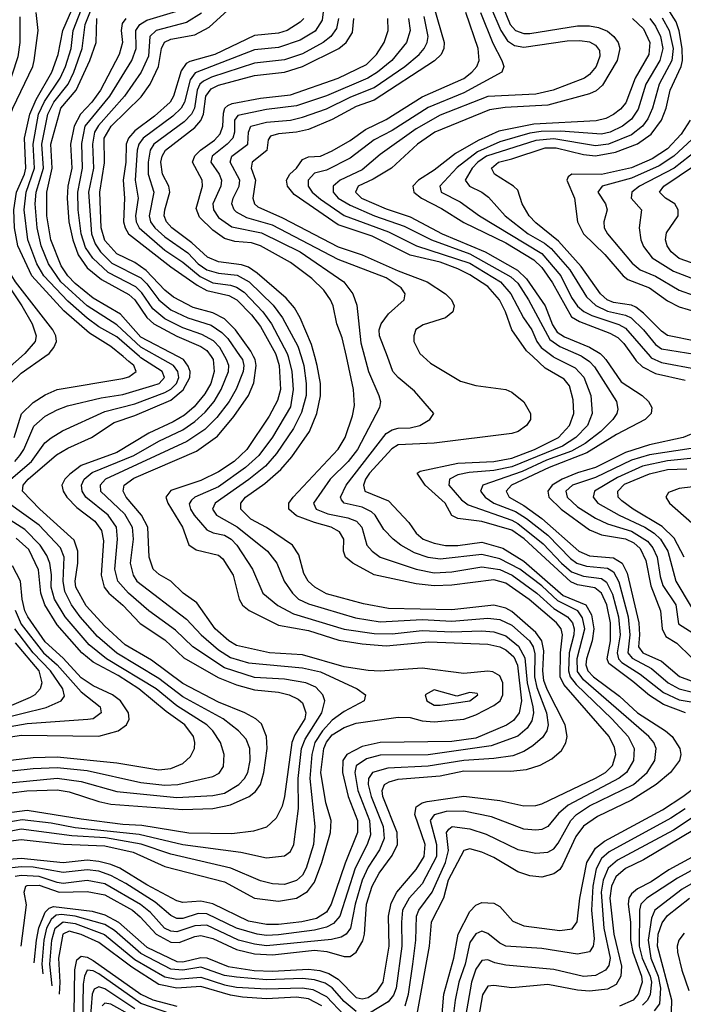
# Model space of a CAD drawing. Header units: inches. Extents: x 884549 to 1028252, y 526810 to 653624.
# Tile 311 of 656: x 886005 to 888223, y 627836 to 631126. Entities that reach past the tile are written whole.
import ezdxf

# ---------------------------------------------------------------- set-up
doc = ezdxf.new("R2010")
doc.units = ezdxf.units.IN
doc.header["$MEASUREMENT"] = 0
doc.layers.add('A8682', color=7, linetype='Continuous')
doc.layers.add('A8683', color=7, linetype='Continuous')

msp = doc.modelspace()

# ---------------------------------------------------------------- linework, layer by layer
at = {"layer": 'A8682', "color": 5}
for points, elevation in [([(885830, 628362.9), (886010, 628386.2), (886150.9, 628370.9), (886290, 628365.5), (886383.9, 628343.9), (886490, 628296.6), (886690, 628244.9), (886790, 628189.8), (886870, 628180.5), (886930, 628190.1), (886967.2, 628212.8), (886990, 628244), (887015, 628310), (887044.1, 628410), (887046.2, 628450), (887028.7, 628508.7), (887012, 628610), (887021.2, 628690), (887030, 628711.4), (887050, 628736.6), (887090, 628760.5), (887130, 628774.6), (887270, 628794.7), (887310, 628794.2), (887350, 628782.9), (887390, 628779.1), (887490, 628788.3), (887530, 628802.7), (887590, 628833.6), (887611.1, 628850), (887619.8, 628870), (887620.3, 628910), (887610, 628933.5), (887586.6, 628946.6), (887570, 628949.2), (887490, 628940.6), (887350, 628958.6), (887210, 628948.6), (887170, 628950.9), (887090, 628963.8), (886950, 629004), (886840.5, 629010), (886730, 629034.9), (886703.5, 629050), (886658.1, 629090), (886597, 629177), (886551.1, 629210), (886509.7, 629249.7), (886471.6, 629271.6), (886451.3, 629290), (886438, 629330), (886433.8, 629430), (886412.4, 629470), (886361.2, 629530), (886350.9, 629550), (886354.6, 629570), (886386.6, 629593.4), (886596.2, 629683.8), (886665.8, 629734.2), (886720.5, 629799.5), (886770.2, 629870), (886788, 629912), (886795.9, 629970), (886792.2, 629990), (886787, 630000)], 4420), ([(885870, 628528.5), (886028.5, 628548.5), (886130, 628551.9), (886170, 628545.9), (886270, 628513.2), (886310, 628504.8), (886550, 628487), (886650, 628489.4), (886710, 628502.5), (886772.1, 628530), (886793.6, 628546.4), (886810, 628570.1), (886821.3, 628610), (886832.4, 628690), (886829.9, 628730), (886812.8, 628772.8), (886794.3, 628790), (886757.9, 628810), (886670, 628845.6), (886550, 628907.2), (886445.2, 628985.2), (886357.3, 629037.3), (886290, 629099.6), (886227.5, 629167.5), (886193.1, 629230), (886190.8, 629250), (886198.9, 629310), (886199.2, 629350), (886186.5, 629386.5), (886072.5, 629490), (886014.2, 629550), (886016.2, 629570), (886032.9, 629590), (886128, 629672), (886165.6, 629694.4), (886245.3, 629730), (886320.5, 629779.5), (886390, 629802.8), (886510, 629854.5), (886551.1, 629888.9), (886573.4, 629930), (886574.3, 629950), (886568.6, 629968.6), (886552.4, 629990), (886533.4, 630000)], 4520), ([(886644.5, 630000), (886651.4, 629990), (886655.5, 629950), (886643.8, 629910), (886624.1, 629875.9), (886588.1, 629831.9), (886555.7, 629804.3), (886518.2, 629781.8), (886436.2, 629743.8), (886330, 629679.8), (886210, 629635.8), (886172.4, 629607.6), (886155.5, 629590), (886146.3, 629570), (886149.9, 629550), (886162.5, 629530), (886196.2, 629496.2), (886256.4, 629450), (886278.4, 629418.4), (886284.6, 629384.6), (886277.6, 629270), (886287.1, 629230), (886302.4, 629210), (886350, 629169), (886408, 629108), (886490, 629053.7), (886553.5, 628993.5), (886668.1, 628928.1), (886730, 628903.2), (886790, 628887), (886870, 628878.5), (886906.2, 628870), (886935.7, 628855.7), (886950, 628842.6), (886961.8, 628810), (886957.9, 628790), (886924.2, 628735.8), (886914.1, 628710), (886890.4, 628529.6), (886882.5, 628497.5), (886862.6, 628457.4), (886830, 628427.5), (886786.1, 628413.9), (886714.4, 628405.6), (886570, 628408), (886413.6, 628433.6), (886350, 628436.7), (886210, 628453.9), (886030, 628483.7), (885910, 628468.1)], 4480), ([(886742.2, 630000), (886749.2, 629990), (886754.4, 629970), (886752.2, 629950), (886728.8, 629891.2), (886705, 629850), (886663.6, 629796.4), (886623.3, 629756.7), (886563.6, 629716.4), (886291.7, 629590), (886274.2, 629570), (886275, 629550), (886354.7, 629474.7), (886380.9, 629430), (886383.8, 629390), (886373.8, 629310), (886383.7, 629270), (886396.1, 629250), (886562.1, 629122.1), (886611.3, 629070), (886670, 629019.8), (886710, 628994.9), (886770, 628976.9), (886950, 628959.8), (887010, 628946.4), (887133.1, 628890), (887160.4, 628870), (887156, 628850), (887090, 628814.2), (887050, 628785), (887016.6, 628750), (886992, 628710), (886981.5, 628670), (886974.3, 628590), (886991.7, 628430), (886986.7, 628370), (886963.1, 628290), (886950, 628267.7), (886930, 628249.4), (886890, 628235.8), (886850, 628237.7), (886810, 628248.3), (886710.3, 628290.3), (886510, 628337.4), (886411.2, 628371.2), (886291.5, 628391.5), (886178.9, 628398.9), (886010, 628421), (885910, 628401.3)], 4440), ([(885910, 628435.5), (886013, 628453), (886110, 628441.7), (886190, 628426.2), (886404.6, 628404.6), (886549.9, 628370.1), (886743.7, 628343.7), (886830, 628325.2), (886890, 628332.2), (886910, 628345.8), (886921.1, 628370), (886936.6, 628490), (886935.8, 628590), (886947.2, 628690), (886958.9, 628721.1), (887015.3, 628810), (887024.4, 628850), (887018.5, 628870), (886995.2, 628895.2), (886961.8, 628910), (886890, 628922.3), (886790, 628927.9), (886690, 628960), (886583.4, 629030), (886525.7, 629085.7), (886436.4, 629150), (886368.7, 629210), (886333, 629250), (886322.9, 629290), (886332.4, 629390), (886328.1, 629430), (886300.6, 629470), (886226.4, 629530), (886213.4, 629550), (886211.6, 629570), (886220.5, 629590), (886247.6, 629612.4), (886386.7, 629670), (886470, 629717.2), (886550, 629755.7), (886590, 629782.8), (886625.4, 629814.6), (886654.6, 629850), (886678.8, 629890), (886703.1, 629950), (886703.5, 629970), (886696.5, 629990), (886690.9, 630000)], 4460), ([(886863, 630000), (886872.6, 629970), (886876.6, 629890), (886867.2, 629852.8), (886838.7, 629801.3), (886764.3, 629690), (886721.5, 629650), (886670, 629614.6), (886610, 629586.3), (886510, 629552.5), (886493.2, 629530), (886500.3, 629510), (886549, 629430), (886570.8, 629370.8), (886594.8, 629354.8), (886670, 629336.4), (886684.5, 629324.5), (886718.7, 629270), (886738.9, 629190), (886749.7, 629169.7), (886771.9, 629151.9), (886870, 629103.1), (886970, 629084.8), (887072.2, 629052.2), (887150, 629039.7), (887230, 629033.7), (887372.7, 629047.3), (887570, 629039.2), (887610, 629030.6), (887630, 629020.7), (887656.5, 628996.5), (887669.4, 628969.4), (887682.5, 628850), (887674.8, 628810), (887655.5, 628784.5), (887632, 628768), (887530, 628725.1), (887450, 628713.4), (887209.7, 628710), (887150, 628697.4), (887098.9, 628670), (887084.9, 628650), (887084.2, 628610), (887103, 628530), (887134.7, 628450), (887134.6, 628410), (887093, 628307), (887046.4, 628170), (887030, 628143.8), (886997.1, 628122.9), (886948.4, 628111.6), (886870, 628102.3), (886830, 628102.6), (886770, 628113.5), (886650, 628171), (886610, 628179.8), (886550, 628176), (886530, 628181.8), (886430, 628234.7), (886339.5, 628290), (886310, 628303), (886270, 628313), (886230, 628317.1), (886150, 628308.9), (886010, 628323), (885930, 628316.6)], 4380), ([(886902, 630000), (886914.7, 629950), (886919.4, 629890), (886910, 629832.5), (886850, 629730.5), (886804.6, 629670), (886760.2, 629630), (886670, 629564.6), (886590.6, 629530), (886579.3, 629520.7), (886571.7, 629508.3), (886575.4, 629490), (886588.7, 629470), (886630, 629420.8), (886651.2, 629411.2), (886690, 629402.8), (886712.3, 629390), (886730.9, 629370), (886783, 629290), (886817.6, 629210), (886868.3, 629168.3), (886920.4, 629140.4), (887090, 629089.5), (887190, 629074.4), (887250, 629073.6), (887350, 629085), (887450, 629080.1), (887550, 629083.9), (887590, 629080.5), (887630, 629067.1), (887672.4, 629032.4), (887693.4, 628993.4), (887701.2, 628910), (887720.7, 628830), (887722.5, 628810), (887717.4, 628782.6), (887701.8, 628758.2), (887670, 628732), (887581.2, 628698.8), (887370, 628669.3), (887210, 628667.7), (887164.3, 628655.7), (887130, 628632), (887125.1, 628610), (887135.6, 628550), (887174, 628450), (887177.5, 628402.5), (887166.9, 628370), (887126.1, 628290), (887074.8, 628130), (887054.4, 628105.6), (887030, 628093.1), (886990, 628082.9), (886870, 628068), (886830, 628066.1), (886799.2, 628070), (886730, 628089.8), (886630, 628138.1), (886601.3, 628138.7), (886550, 628122.9), (886530, 628122.7), (886510, 628132.9), (886457.3, 628177.3), (886359.6, 628239.6), (886310, 628266.6), (886270, 628280.6), (886230, 628285.2), (886150, 628275.6), (886050, 628293.5), (886010, 628294.8), (885951.3, 628288.7)], 4360), ([(886011.1, 630000), (885954.3, 629950)], 4640), ([(885974.5, 629910), (886010, 629945.1), (886088.6, 630000)], 4620), ([(885975.4, 629590), (886044.3, 629650), (886088.5, 629711.5), (886110, 629728.9), (886148.4, 629751.6), (886290, 629817), (886390, 629841.8), (886490, 629880.6), (886510, 629891.3), (886529.5, 629910), (886536.8, 629930), (886534, 629950), (886519.5, 629970), (886465.8, 630000)], 4540), ([(885986.3, 629730), (886010.8, 629809.2), (886050, 629846.9), (886090, 629872.4), (886130, 629890.4), (886350, 629926.4), (886370, 629932.3), (886394.7, 629950), (886386.4, 629970), (886370, 629983.9), (886350.6, 630000)], 4580), ([(885988.1, 629650), (886005.8, 629670), (886018.8, 629690), (886052.6, 629767.4), (886090, 629801.3), (886130, 629822.5), (886165, 629835), (886277.2, 629862.8), (886350, 629873.3), (886450, 629903.1), (886470.7, 629910), (886489.5, 629930), (886481.4, 629950), (886410, 629996.3), (886405.8, 630000)], 4560), ([(886945.4, 630000), (886954.7, 629970), (886963.1, 629910), (886962.3, 629870), (886947.1, 629812.9), (886920.2, 629759.8), (886863.5, 629676.5), (886826.2, 629633.8), (886771, 629589), (886658.3, 629510), (886649.9, 629490), (886662.8, 629470), (886731.6, 629431.6), (886832.8, 629350), (886865, 629310), (886888.5, 629250), (886916.4, 629210), (886936.6, 629190), (886970, 629173.7), (887127.4, 629127.4), (887210, 629114), (887350, 629121.3), (887450, 629116.3), (887570, 629126.1), (887610, 629121.7), (887650, 629102.6), (887709.4, 629050), (887721.4, 629030), (887726.5, 629006.5), (887725.5, 628930), (887734, 628894), (887766.3, 628810), (887771.4, 628770), (887766.9, 628750), (887752.4, 628727.6), (887720.7, 628699.3), (887690, 628679.9), (887653.6, 628666.4), (887590, 628656.5), (887490, 628650.9), (887370, 628631.1), (887235, 628625), (887183.8, 628610), (887170.5, 628590), (887169.8, 628570), (887180.3, 628530), (887219.5, 628430), (887223, 628390), (887208.2, 628351.8), (887170, 628294.2), (887150, 628250), (887126.5, 628170), (887110.5, 628089.5), (887095.9, 628070), (887079.9, 628060.1), (887047.5, 628052.5), (886830, 628031.2), (886790, 628036.1), (886736.8, 628050), (886630, 628099.6), (886590, 628097.9), (886530, 628077.4), (886510, 628079.7), (886489.2, 628090), (886442, 628142), (886409, 628169), (886290, 628237.7), (886230, 628249.8), (886150, 628239.6), (886130, 628242.2), (886070, 628263), (886010, 628266.4), (885990, 628262.7)], 4340), ([(886010, 628029.4), (886027.5, 628167.5), (886019.7, 628210), (886025, 628230), (886030, 628232.6), (886070, 628233.3), (886137.3, 628210), (886230, 628212.8), (886290, 628201), (886381.8, 628150), (886408, 628128), (886461.3, 628070), (886510, 628043.5), (886538.2, 628041.8), (886590, 628062.1), (886610, 628065.2), (886650, 628055.1), (886730, 628018.5), (886790, 628004.2), (886850, 628001), (886990, 628016.1), (887032.1, 628012.1), (887090, 627995.6), (887110, 627995.5), (887130.2, 628009.8), (887152.5, 628047.5), (887158.1, 628070), (887164.4, 628170), (887183.1, 628230), (887206.5, 628273.5), (887250, 628332.7), (887268.2, 628370), (887266.5, 628410), (887219, 628530), (887216.6, 628550), (887224.2, 628570), (887240.5, 628579.5), (887270, 628587.7), (887410, 628599.4), (887490, 628615.9), (887645.8, 628614.2), (887699.5, 628620.5), (887745.1, 628634.9), (887783.9, 628656.1), (887815.8, 628684.2), (887831.1, 628708.9), (887835.4, 628730), (887828.5, 628770), (887768, 628888), (887757.5, 628917.5), (887753.6, 628950), (887757, 629017), (887750.8, 629050), (887730, 629078.2), (887650, 629148.8), (887630, 629159.8), (887590, 629169.5), (887450, 629153.6), (887238, 629158), (887153.7, 629173.7), (887030, 629207.3), (886991, 629230), (886969.5, 629250), (886955.2, 629275.2), (886937.7, 629337.7), (886916.9, 629370), (886830, 629428.7), (886777.1, 629457.1), (886743.8, 629490), (886744.2, 629510), (886759.7, 629530), (886824.5, 629575.5), (886877.6, 629622.4), (886914.7, 629665.3), (886973.9, 629750), (886998.5, 629810), (887010.9, 629869.1), (887010.5, 629910), (886998.9, 629970), (886991.2, 630000)], 4320), ([(886053.2, 627974.7), (886060.7, 628050), (886068.6, 628091.4), (886090, 628143.3), (886102.9, 628157.1), (886118, 628162), (886246.7, 628146.7), (886290, 628134.8), (886335.7, 628110), (886430, 628026.8), (886530, 627978.3), (886550, 627977.1), (886610, 627992.2), (886630, 627990.4), (886702.1, 627962.1), (886788.8, 627948.8), (886850, 627946.2), (886970, 627952.7), (887008.3, 627948.3), (887038.4, 627938.4), (887070, 627919.3), (887130, 627858.7), (887150, 627853.9), (887170, 627858.8), (887200.2, 627879.8), (887219.6, 627910), (887240.3, 628030), (887238, 628130), (887246.7, 628173.3), (887265.8, 628210), (887330, 628286.3), (887356.5, 628330), (887359.9, 628370), (887325.8, 628470), (887330, 628495.4), (887350, 628508.8), (887366.6, 628513.4), (887490, 628531.3), (887610, 628516.4), (887690, 628499.4), (887730, 628499.7), (887750, 628505.3), (887930, 628591.4), (887963.1, 628610), (887986.7, 628633.3), (887997.5, 628670), (887993.4, 628693.4), (887975.7, 628730), (887824.3, 628904.3), (887811.1, 628930), (887812.4, 629010), (887819.7, 629070), (887814.5, 629090), (887799.1, 629110), (887707.9, 629187.9), (887630, 629242.6), (887590, 629254.2), (887450, 629236.2), (887390, 629234), (887330, 629240.4), (887190, 629271.2), (887118.5, 629310), (887094.2, 629330), (887087.3, 629350), (887088.1, 629390), (887074.5, 629414.5), (887046, 629430), (886990, 629445.2), (886930, 629468.3), (886904.8, 629490), (886904.2, 629510), (886919.2, 629530), (887070, 629690.6), (887092.6, 629730), (887117.9, 629802.1), (887123.8, 629836.2), (887120.9, 629890), (887096.9, 630000)], 4280), ([(887157.8, 630000), (887171.3, 629950), (887206, 629870), (887210.5, 629850), (887207.9, 629830), (887134.5, 629690), (887102.7, 629650), (887042.6, 629590), (886987.5, 629510), (886996.1, 629490), (887034.5, 629474.5), (887101.7, 629461.7), (887131.3, 629450), (887148.4, 629430), (887165.4, 629370), (887182.9, 629350), (887210, 629329.9), (887330, 629289.9), (887390, 629277.8), (887450, 629280.7), (887550, 629297.7), (887610, 629288.3), (887651.6, 629270), (887733.2, 629210), (887790, 629158.7), (887836.6, 629130), (887852.8, 629110), (887858.6, 629090), (887857.8, 629070), (887841.5, 629010), (887839.7, 628950), (887845.5, 628930), (887864.8, 628904.8), (887984.4, 628790), (888038.8, 628730), (888058.6, 628690), (888057.2, 628650), (888033, 628610), (888009.2, 628590.8), (887838.4, 628501.6), (887806.4, 628473.6), (887770, 628430.1), (887750, 628420.3), (887730, 628417), (887690, 628421.2), (887582.3, 628462.3), (887490, 628481.5), (887430, 628479.6), (887390, 628468.8), (887377.6, 628450), (887398.1, 628370), (887398.3, 628330), (887350, 628238.7), (887307.3, 628190), (887285, 628150), (887280.7, 628110), (887282.4, 628030), (887263.2, 627890), (887254.1, 627865.9), (887236.3, 627843.7), (887174.3, 627805.7)], 4260), ([(887293.3, 627830), (887304.2, 627870), (887319.2, 627970), (887328.6, 628050), (887331.6, 628130), (887339.6, 628150), (887383.3, 628210), (887428.5, 628310), (887437.9, 628350), (887432, 628410), (887439, 628421), (887450.7, 628429.3), (887510, 628421.9), (887564.3, 628404.3), (887670, 628352.9), (887730, 628341.1), (887770, 628344.1), (887790, 628355.1), (887805.5, 628374.5), (887847.2, 628450), (887866.7, 628470), (887910, 628498.9), (888056.5, 628570), (888102, 628610), (888128.1, 628650), (888132.3, 628690), (888124.6, 628710), (888108.3, 628730), (887890, 628919.9), (887870, 628948.2), (887868.8, 628991.2), (887894, 629090), (887886.8, 629126.8), (887870.7, 629150.7), (887803.7, 629183.7), (887750, 629233.7), (887676.8, 629290), (887610, 629324.5), (887550, 629338.9), (887410, 629323.5), (887370, 629328.9), (887324.4, 629344.4), (887278.5, 629370), (887253.8, 629390), (887222.6, 629422.6), (887193.5, 629470), (887181.2, 629481.2), (887150, 629497.4), (887089.8, 629509.8), (887081.2, 629521.2), (887077.8, 629530), (887095.8, 629570), (887230, 629742.7), (887250, 629755.3), (887270, 629761.3), (887310, 629762.2), (887342, 629770), (887376.4, 629790), (887389.7, 629810), (887325, 629885), (887270, 629929.9), (887252.8, 629950), (887233.9, 630000)], 4240), ([(887354, 630000), (887378.3, 629978.3), (887478.5, 629918.5), (887530, 629903.1), (887629.6, 629890), (887650, 629880.8), (887690, 629848.9), (887712.7, 629810), (887712, 629790), (887699.6, 629770), (887671.2, 629750), (887650, 629743), (887390, 629711), (887270, 629705.6), (887248.5, 629691.5), (887174.2, 629610), (887160.7, 629590), (887154, 629570), (887158.6, 629550), (887237.9, 629517.9), (887305.7, 629445.7), (887330.8, 629410), (887354.1, 629390), (887390, 629376.1), (887428.7, 629368.7), (887470, 629369.2), (887550, 629380.1), (887620.3, 629360.3), (887690, 629316.3), (887822.1, 629202.1), (887896.9, 629170), (887916.8, 629136.8), (887923.8, 629090), (887918.4, 629050), (887899.5, 628990), (887897.4, 628970), (887904.3, 628950), (887922.9, 628930), (888010, 628865.6), (888070.1, 628810.1), (888163.4, 628750), (888186.2, 628730), (888211.6, 628690), (888214.8, 628670), (888210.3, 628650), (888180.1, 628610), (888132.9, 628570), (888050, 628517.7), (887936.7, 628463.3), (887890, 628431.3), (887863.8, 628396.2), (887819.3, 628300.7), (887810, 628286.5), (887790, 628271.3), (887750, 628260.7), (887710, 628265.2), (887670, 628278.5), (887590, 628326.4), (887550, 628344.4), (887510, 628355.6), (887490, 628350.1), (887436.8, 628250), (887422, 628190), (887380.7, 628110), (887373.5, 628030), (887329.8, 627790.2)], 4220), ([(888230.7, 628809.3), (888157.6, 628837.6), (888110, 628867.1), (888054.8, 628914.8), (887974.5, 628974.5), (887968.3, 628990), (887980.3, 629050), (887979.7, 629110), (887967.4, 629170), (887949.7, 629210), (887927, 629227), (887870, 629237.3), (887847.6, 629247.6), (887690.8, 629390.8), (887650, 629419.8), (887550, 629449.3), (887470, 629458.9), (887450, 629469.6), (887427.4, 629510), (887359.9, 629570), (887334.1, 629610), (887343.1, 629616.9), (887470, 629643.9), (887590, 629649.9), (887650, 629661.2), (887726.3, 629690), (887806.2, 629730), (887842.5, 629770), (887857.4, 629810), (887855.6, 629855.6), (887842.4, 629902.4), (887825, 629925), (887761.9, 629961.9), (887720, 630000)], 4180), ([(887788.3, 630000), (887790, 629998.7), (887862.2, 629962.2), (887891.2, 629931.2), (887914.6, 629870), (887919.1, 629810), (887902.8, 629770), (887864.2, 629730), (887819.1, 629700.9), (887650, 629632), (887590, 629618.9), (887507.2, 629612.8), (887470, 629604.8), (887442, 629590), (887439.5, 629570), (887481.3, 629521.3), (887504.4, 629504.4), (887650, 629453.2), (887670, 629442.4), (887754.8, 629374.8), (887815.9, 629310), (887850, 629281.3), (887890, 629266.1), (887950, 629258.7), (887966.8, 629246.8), (887986.3, 629206.3), (888007.2, 629130), (888012.4, 629070), (888002.4, 629010), (888007, 628990), (888018.1, 628978.1), (888079.1, 628939.1), (888157.1, 628877.1), (888210, 628852.7), (888390, 628822.9)], 4160), ([(887885.5, 630000), (887910, 629983.8), (887926.1, 629966.1), (887999.9, 629850), (888004.4, 629824.4), (888001.5, 629810), (887987.7, 629790), (887947.1, 629750), (887895.7, 629710), (887850, 629684.4), (887765.7, 629654.3), (887684.2, 629615.8), (887552.8, 629570), (887545.6, 629550), (887561.4, 629530), (887590.4, 629510), (887661.9, 629481.9), (887698.6, 629458.6), (887770, 629403), (887845.7, 629325.7), (887867.8, 629310), (887899.8, 629299.8), (887970, 629293.6), (887990, 629281), (888007.9, 629247.9), (888038.6, 629130), (888044.8, 629070), (888037.8, 629010), (888052.8, 628992.8), (888117.5, 628957.5), (888173.2, 628910), (888210, 628889.4), (888250, 628880.3)], 4140), ([(887955.3, 630000), (887964.8, 629990), (888015.7, 629915.7), (888085.4, 629870), (888107.1, 629850), (888118.2, 629830), (888116, 629810), (888095.5, 629790), (887999.8, 629740.2), (887901.2, 629678.8), (887775.2, 629630), (887648.8, 629570), (887630.7, 629550), (887641.1, 629530), (887690, 629502.6), (887750, 629459.1), (887874.4, 629350), (887910, 629333.9), (887990, 629327.9), (888019.3, 629310), (888035.8, 629275.8), (888074.4, 629110), (888077.3, 629070), (888073, 629030), (888088, 629010), (888150, 628982), (888210.5, 628930.5), (888250, 628916.2)], 4120), ([(888055.7, 630000), (888065.8, 629985.8), (888086.4, 629966.4), (888130, 629943.9), (888230, 629921.6)], 4080), ([(888112.6, 630000), (888116, 629996), (888150, 629980.7), (888270, 629957.7)], 4060), ([(888270.5, 629749.5), (888222.9, 629730), (888110, 629705.1), (888030, 629679.1), (887930, 629630), (887870, 629612), (887817.9, 629590), (887785.1, 629570), (887770.2, 629550), (887774.2, 629530), (887814.7, 629490), (887910, 629420.8), (887950, 629404.2), (888030.6, 629390.6), (888057.5, 629377.5), (888078.6, 629358.6), (888098.5, 629318.5), (888114.2, 629234.2), (888147.2, 629150), (888152.4, 629090), (888164.5, 629064.5), (888202, 629042), (888250, 628995.5)], 4080), ([(888250, 629693.5), (888110, 629671.3), (888050, 629653.7), (887930, 629595.5), (887852.7, 629570), (887830.3, 629550), (887835.1, 629530), (887870, 629498.5), (887930, 629459.9), (887970, 629441.2), (888050, 629416.9), (888103.4, 629383.4), (888121.2, 629361.2), (888135.4, 629330), (888145.4, 629265.4), (888154.9, 629234.9), (888197.8, 629170), (888207, 629107), (888255.9, 629075.9)], 4060), ([(888270, 629662.1), (888170, 629651.9), (888086.6, 629633.4), (888003.6, 629596.4), (887926.9, 629550), (887921.6, 629530), (887938, 629510), (888008.9, 629470), (888094.5, 629430), (888125.9, 629410), (888147.2, 629390), (888171.8, 629350), (888198.5, 629250), (888250, 629164.3)], 4040), ([(888226.7, 629330), (888192.9, 629392.9), (888152.1, 629432.1), (888055.4, 629490), (888018.2, 629518.2), (888005.9, 629530), (888004, 629550), (888026.5, 629573.5), (888110, 629607.9), (888170, 629623.1), (888234.6, 629625.4)], 4020), ([(888310, 629571.8), (888210, 629559.2), (888173.9, 629546.1), (888165.4, 629530), (888176.8, 629510), (888279.7, 629419.7)], 3980), ([(885773.9, 628593.9), (886050, 628623.4), (886130, 628627.4), (886230, 628617), (886410, 628576.3), (886490, 628567.7), (886533.7, 628570), (886650, 628596.4), (886672.2, 628607.8), (886686.6, 628630), (886688.8, 628670), (886675.9, 628710), (886650.3, 628750), (886630.3, 628770), (886530, 628832.6), (886461.6, 628890), (886295.5, 628990), (886237.4, 629037.4), (886157.3, 629130), (886121.3, 629190), (886109.6, 629229.6), (886110.8, 629270.8), (886105.8, 629310), (886095.6, 629335.6), (886073.3, 629370), (886022.2, 629422.2), (885890, 629506.1)], 4560), ([(885890, 628568.4), (886130, 628591.3), (886210, 628580.3), (886330, 628546.2), (886530, 628527.1), (886650, 628533.3), (886690, 628541.2), (886737.6, 628570), (886756.8, 628590), (886767.1, 628610), (886775.2, 628650), (886774.7, 628690), (886761.5, 628721.5), (886736.7, 628750), (886685.5, 628790), (886550, 628863.4), (886470, 628924.8), (886330, 629009.1), (886265.2, 629065.2), (886207.4, 629130), (886178.3, 629170), (886155.3, 629215.3), (886150.4, 629250), (886153.5, 629330), (886141.3, 629361.3), (886070, 629437.2), (885967.3, 629510)], 4540), ([(885870, 628639.2), (886050, 628660.5), (886130, 628662.9), (886330, 628642.1), (886470, 628619.7), (886510, 628623.4), (886550, 628640.1), (886576.4, 628663.6), (886588.8, 628690), (886590.8, 628710), (886586.1, 628730), (886556.9, 628770), (886494.4, 628814.4), (886403.4, 628890), (886334.4, 628934.4), (886250, 628978.9), (886212.6, 629010), (886130, 629104.1), (886088.7, 629170), (886075.5, 629210), (886067.3, 629287.3), (886034.9, 629354.9), (885993.5, 629393.5)], 4580), ([(885870, 628712.5), (886010, 628735.3), (886270, 628732.1), (886334.2, 628750), (886361.4, 628770), (886371.3, 628788.7), (886368.4, 628810), (886342.4, 628850), (886315.4, 628870), (886250, 628900.1), (886210, 628926.3), (886150, 628992.2), (886090, 629046.6), (886031.7, 629130), (886022.4, 629150), (886013.1, 629190), (886007.1, 629250), (885981.3, 629301.3)], 4620), ([(885990, 629152.3), (886010, 629106.4), (886084.7, 629010), (886130.2, 628970), (886210, 628879.5), (886273.8, 628830), (886277.2, 628810), (886250, 628790.1), (886233.1, 628786.9), (886030, 628773.3), (885890, 628748.8)], 4640), ([(885930, 628786.8), (886093, 628827), (886143.9, 628850), (886154.9, 628865.1), (886149.6, 628890), (886107.9, 628950), (886050.3, 629010), (885988.1, 629090)], 4660), ([(885990, 629044), (886068.4, 628950), (886078.4, 628910), (886073.1, 628890), (886055.8, 628870), (886039.5, 628860.5), (885969.4, 628830.6)], 4680), ([(887416.6, 627790), (887422.4, 627870), (887456.2, 627990), (887470.5, 628070), (887510, 628146.1), (887530, 628167.2), (887550, 628175.7), (887590, 628173.4), (887610, 628162.9), (887653.5, 628113.5), (887690, 628097.3), (887810, 628081.8), (887851.8, 628088.2), (887868.9, 628111.1), (887877.5, 628190), (887901.3, 628310), (887930, 628357.6), (887959.6, 628380.4), (888154.2, 628485.8), (888221.6, 628530), (888271.7, 628568.3)], 4180), ([(888230, 628488.9), (888182.1, 628457.9), (887975.4, 628344.6), (887950, 628322.5), (887931.5, 628288.5), (887920.4, 628230), (887916.5, 628150), (887925.5, 628054.5), (887922.1, 628030), (887909.4, 628010.6), (887870, 628003), (887750, 628022.2), (887630, 628029.4), (887610, 628040.1), (887570, 628072.6), (887550, 628079.9), (887530, 628070.6), (887510, 628041.9), (887494.3, 627970), (887473.3, 627910), (887460.7, 627850), (887448.9, 627751.1)], 4160), ([(888250, 628456.9), (888190, 628418), (888002.9, 628317.1), (887972.3, 628290), (887955.5, 628250), (887948.9, 628210), (887958, 628090), (887978.6, 627990), (887974.2, 627965.8), (887963.1, 627950), (887930, 627931.8), (887890, 627928.5), (887790, 627952.2), (887630, 627966.6), (887593.8, 627973.8), (887570, 627984), (887550, 627982.1), (887530, 627953.4), (887515, 627910), (887487.2, 627750)], 4140), ([(888260.7, 628419.3), (888090, 628318), (888030, 628289.6), (887998.2, 628261.8), (887982.9, 628230), (887977.5, 628190), (887990.8, 628070), (888016.5, 627963.5), (888014.6, 627930), (887998.3, 627901.7), (887970, 627886.6), (887910, 627879.5), (887870, 627882.9), (887770, 627902.1), (887650, 627890.8), (887590, 627898.7), (887570, 627895.9), (887552.5, 627867.5), (887538.1, 627790)], 4120), ([(888291.8, 628348.2), (888174.9, 628285.1), (888115.3, 628244.7), (888070, 628221.6), (888050, 628205), (888041.6, 628190), (888038.5, 628170), (888046.9, 628110), (888047.1, 628050), (888054.4, 628010), (888083.6, 627930), (888085.8, 627910), (888072.8, 627870), (888055.5, 627850), (888010, 627829.3)], 4080), ([(888319.9, 628320.1), (888203.4, 628256.6), (888101.4, 628190), (888081.5, 628170), (888077.3, 628150), (888076.2, 628030), (888085.4, 627990), (888112.5, 627930), (888116.8, 627910), (888112.1, 627867.9), (888103.1, 627850), (888087, 627833)], 4060), ([(888350, 628295), (888219.3, 628220.7), (888128.3, 628150), (888116.9, 628123.1), (888105.8, 628050), (888114.7, 627990), (888138.9, 627930), (888147.3, 627890), (888143.2, 627836.8), (888126.2, 627813.8)], 4040), ([(888183.4, 627810), (888185.3, 627850), (888137.2, 628030), (888139.5, 628070), (888152.6, 628107.4), (888170, 628132), (888244.4, 628190)], 4020), ([(887130, 627811.6), (887090, 627845.1), (887050, 627890.7), (887026.3, 627906.3), (886990, 627917.9), (886950, 627921.9), (886830, 627917.6), (886730, 627925.8), (886690, 627932.3), (886610, 627959.4), (886550, 627949.5), (886510, 627953.3), (886410, 628005.4), (886322, 628082), (886290, 628101.9), (886190.2, 628130.2), (886144.2, 628135.8), (886126.9, 628133.1), (886110, 628119), (886094.7, 628090), (886085.6, 628050), (886078.5, 627970), (886082.8, 627937.3)], 4260), ([(886113.9, 627897.8), (886105.7, 627970), (886112.4, 628050), (886123.4, 628090), (886150, 628110.9), (886190, 628105.5), (886288.6, 628068.6), (886390, 627985.6), (886490, 627926.9), (886530, 627919.6), (886610, 627926.8), (886690, 627901.2), (886730, 627893.4), (886830, 627887), (886950, 627890.7), (886984.6, 627884.6), (887030, 627861.8), (887090, 627799.2)], 4240), ([(887014.5, 627830), (886970, 627853.4), (886930, 627859.9), (886830, 627854.1), (886750, 627860), (886710, 627866.2), (886610, 627894.9), (886530, 627889.7), (886470, 627901.7), (886380.2, 627960.2), (886270, 628042.5), (886210, 628068.7), (886170, 628079.9), (886149.4, 628070), (886135, 627990), (886139, 627910), (886136.7, 627869)], 4220), ([(888226.2, 628073.8), (888208.4, 628050), (888203.2, 628030), (888204.1, 628010), (888218.4, 627950), (888241.7, 627881.7)], 3980), ([(886187.4, 627804.8), (886188.8, 627951.2), (886196, 627984), (886210, 627996.3), (886230, 627993.1), (886250, 627981.9), (886410, 627869.9), (886450, 627850.2), (886530, 627829.6)], 4180), ([(886510, 627804), (886410, 627838.7), (886270, 627937.1), (886250, 627947.8), (886230.6, 627949.4), (886221.2, 627930), (886216.8, 627903.2), (886214.4, 627770.6)], 4160), ([(886390, 627820.5), (886290, 627887.1), (886270, 627894.1), (886254.2, 627885.8), (886247.2, 627870), (886236.7, 627742.3)], 4140), ([(886378.1, 627798.1), (886310, 627836.5), (886290, 627839), (886280.8, 627830)], 4120)]:
    msp.add_lwpolyline(points, dxfattribs=dict(at, elevation=elevation))
at = {"layer": 'A8682', "color": 5, "elevation": 4440}
msp.add_lwpolyline([(887390, 628886.6), (887360.5, 628870), (887365.7, 628850), (887390, 628835.6), (887410, 628834.7), (887510, 628849.2), (887536.8, 628870), (887534.4, 628874.4), (887510, 628878.1), (887465.8, 628865.8)], close=True, dxfattribs=at)
at = {"layer": 'A8683', "color": 5}
for points, elevation in [([(886405.8, 630000), (886330, 630065.8), (886270, 630099.9), (886230, 630128.9), (886165.3, 630185.3), (886085.7, 630270), (886062, 630310), (886031.7, 630390), (886019.4, 630490), (886026.2, 630550), (886054.3, 630630), (886049.7, 630710), (886068.1, 630810), (886087.5, 630852.5), (886140.3, 630930), (886158.2, 630970), (886177.3, 631030), (886184, 631090), (886247, 631253)], 4560), ([(886465.8, 630000), (886410, 630031.1), (886330, 630106.4), (886230, 630169.6), (886142.5, 630250), (886101.7, 630310), (886077.1, 630370), (886063.2, 630430), (886056.2, 630510), (886060.1, 630550), (886084, 630630), (886079.2, 630710), (886099.5, 630810), (886118.7, 630850), (886166.8, 630910), (886185.9, 630950), (886214, 631030), (886224, 631110), (886270, 631224.7)], 4540), ([(886787, 630000), (886777.8, 630017.8), (886726.2, 630090), (886690, 630126.3), (886650, 630146.1), (886584.3, 630164.3), (886518.8, 630198.8), (886490, 630221.7), (886427.6, 630287.6), (886390, 630314.5), (886330, 630343.1), (886290, 630388), (886276.7, 630430), (886273.2, 630550), (886288, 630648), (886287.6, 630730), (886310.8, 630770), (886411.4, 630868.6), (886441.4, 630910), (886468.9, 630970), (886479.2, 631030), (886489, 631051), (886510, 631060.9), (886590, 631075), (886638.6, 631101.4), (886774.2, 631225.8)], 4420), ([(886350.6, 630000), (886310, 630033.6), (886238.1, 630078.1), (886152.5, 630152.5), (886045.4, 630270), (885998.8, 630370), (885988, 630430), (885985.1, 630490), (885994.3, 630550), (886021.3, 630610), (886025.8, 630630), (886020.5, 630730), (886038.8, 630810), (886060.3, 630859.7), (886112.1, 630950), (886133.8, 631010), (886149.5, 631090), (886190, 631185)], 4580), ([(886088.6, 630000), (886103, 630010), (886119.5, 630030), (886127.6, 630050), (886125.9, 630070), (886115.4, 630090), (885990.5, 630250), (885953.7, 630310), (885934.3, 630390), (885928.9, 630450), (885929.6, 630510), (885955.7, 630630), (885955.9, 630730), (885961.3, 630770), (885981.6, 630830), (886048.8, 630970), (886053.1, 630990), (886066.5, 631090), (886059.6, 631150)], 4620), ([(886690.9, 630000), (886674.1, 630030), (886652.6, 630052.6), (886614, 630074), (886550, 630095.7), (886490, 630125.7), (886450, 630160.1), (886413.2, 630213.2), (886393.6, 630233.6), (886301.1, 630281.1), (886248.9, 630328.9), (886224.9, 630364.9), (886210.5, 630410), (886200.9, 630490), (886199.1, 630550), (886215.2, 630630), (886212.5, 630712.5), (886223.8, 630770), (886306.6, 630870), (886379.7, 630990), (886393.9, 631030), (886392.6, 631090), (886406.6, 631110), (886430, 631124.1), (886530, 631154.3)], 4460), ([(886612.5, 631147.5), (886563, 631117), (886461.2, 631090), (886439.7, 631070), (886435.5, 631004.5), (886411.5, 630950), (886354.9, 630870), (886267.8, 630772.2), (886254.6, 630750), (886248.2, 630710), (886251.2, 630630), (886235.2, 630550), (886244.4, 630410), (886256.7, 630376.8), (886274.7, 630350), (886312.5, 630312.5), (886410, 630263), (886430, 630243.4), (886470, 630189.2), (886510, 630156.4), (886566.6, 630130), (886644.7, 630104.7), (886681, 630081), (886700.3, 630060.3), (886742.2, 630000)], 4440), ([(887022.1, 631170), (887015.8, 631124.2), (886992.5, 631087.5), (886942.9, 631057.1), (886870, 631033.5), (886790, 631025.6), (886592, 630948), (886574.6, 630925.4), (886555.6, 630850), (886544.5, 630830), (886516.4, 630803.6), (886417.9, 630730), (886403.5, 630710), (886397.5, 630690), (886391.3, 630590), (886400.4, 630530), (886391.5, 630470), (886394.4, 630450), (886404.4, 630430), (886490, 630356.2), (886550, 630315.9), (886607.8, 630267.8), (886650, 630246.8), (886710, 630239.2), (886730, 630232.6), (886754.9, 630214.9), (886818.2, 630150), (886846.3, 630110), (886899.4, 630010), (886902, 630000)], 4360), ([(887389.3, 631169.3), (887423.4, 631050), (887422.6, 631030), (887414.3, 631010), (887392.1, 630987.9), (887190, 630857.5), (887130, 630835.7), (887050, 630792.1), (886970, 630759.2), (886930.5, 630749.5), (886870, 630745), (886843.6, 630736.4), (886835.3, 630724.7), (886831.4, 630688.6), (886781.7, 630650), (886779.1, 630630), (886793.3, 630590), (886783.8, 630530), (886789.5, 630510), (886800.6, 630500.6), (886883.7, 630463.7), (887070, 630367.4), (887150, 630339.9), (887270, 630286.5), (887367, 630250), (887428.6, 630210), (887448.3, 630190), (887457.7, 630170), (887452.9, 630150), (887428.2, 630130), (887353.5, 630106.5), (887329.5, 630090.5), (887322, 630070), (887322.5, 630050), (887342.7, 630010), (887354, 630000)], 4220), ([(887720, 630000), (887699, 630019), (887649.9, 630089.9), (887629.1, 630150), (887608.3, 630190), (887570, 630234.2), (887510, 630273.1), (887470, 630293.2), (887410, 630315.1), (887310, 630338.5), (887182.8, 630402.8), (887070, 630440.2), (886922.1, 630542.1), (886900.1, 630570), (886896.9, 630590), (886907.5, 630610), (886930.6, 630629.4), (886950, 630659.1), (886970, 630667.1), (887010, 630669.5), (887050, 630687.2), (887110, 630722.1), (887160.9, 630759.1), (887230, 630792.1), (887350, 630868), (887490, 630929.5), (887516.5, 630950), (887532.9, 630970), (887540.6, 630990), (887537.6, 631030), (887496.3, 631150)], 4180), ([(887545.8, 631150), (887586.9, 631046.9), (887616.6, 630990), (887623.7, 630970), (887617.2, 630950), (887490, 630881.4), (887370, 630832.8), (887250, 630756.1), (887190, 630724.6), (887110, 630662.7), (887030, 630622.9), (886990, 630612.9), (886969.2, 630590), (886969.6, 630570), (886983.1, 630550), (887010, 630526.1), (887090, 630471.5), (887237.3, 630417.3), (887331.6, 630370), (887510, 630311.9), (887612, 630250), (887646.7, 630210), (887689.1, 630130), (887716.4, 630090), (887733.3, 630050), (887748.3, 630030), (887788.3, 630000)], 4160), ([(887578.4, 631170), (887612.8, 631090), (887635.5, 631055.5), (887659.4, 631039.4), (887690, 631033.7), (887835.3, 631055.3), (887876.9, 631056.9), (887910, 631052.2), (887930, 631041), (887942.6, 631022.6), (887944.5, 631004.5), (887931.8, 630970), (887910, 630942.5), (887892.9, 630930), (887788.2, 630890), (887730, 630877.5), (887570, 630868.9), (887410, 630806.3), (887330, 630760.9), (887210, 630675.1), (887150, 630624.7), (887076.4, 630590), (887052.3, 630570), (887052.4, 630550), (887069.6, 630530), (887110, 630506.3), (887190.5, 630470.5), (887290, 630436.3), (887381.3, 630390), (887510, 630343.7), (887646.9, 630266.9), (887670, 630245.2), (887706.2, 630190), (887777.2, 630057.2), (887810, 630033.5), (887882.2, 630002.2), (887885.5, 630000)], 4140), ([(887619.9, 631170), (887644.7, 631110), (887662.7, 631090), (887690, 631080.1), (887710, 631080.1), (887870, 631105), (887910, 631105.2), (887940.1, 631100.1), (887970, 631087.2), (887991, 631070), (888005.5, 631050), (888010.8, 631030), (888002.5, 630990), (887953.1, 630906.9), (887931.7, 630888.3), (887910, 630878.4), (887770, 630840.6), (887627.3, 630832.7), (887575, 630825), (887393, 630750), (887334.8, 630710), (887247.6, 630630), (887186.8, 630593.2), (887136.9, 630570), (887127.8, 630550), (887147.8, 630530), (887230, 630494.1), (887310, 630467.6), (887417.1, 630410), (887560.8, 630350), (887669.4, 630289.4), (887699.4, 630259.4), (887761.1, 630170), (887786.1, 630106.1), (887802.1, 630082.1), (887825.7, 630065.7), (887910, 630032.1), (887945.7, 630010), (887955.3, 630000)], 4120), ([(888270, 630050.7), (888171, 630071), (888150, 630084.5), (888090, 630145.7), (888065, 630165), (888050, 630172.1), (887990, 630181.2), (887969.3, 630190), (887946.8, 630210), (887881.6, 630301.6), (887805.9, 630385.9), (887730, 630447.1), (887708, 630470), (887684.1, 630510), (887670, 630555.7), (887655.7, 630570), (887591.7, 630610), (887582.4, 630630), (887605, 630650), (887650, 630660.5), (887762, 630698), (887798, 630698), (887890, 630675), (887930, 630671.5), (887996.5, 630683.5), (888070, 630710.8), (888116.4, 630743.6), (888150.9, 630790), (888165.6, 630830), (888179.1, 630890), (888216.3, 630970), (888220.7, 630990), (888219.8, 631030), (888209.2, 631089.2), (888198.9, 631118.9), (888170, 631164.4)], 4020), ([(886005, 631135), (886004.9, 631050), (885998.7, 631001.3), (885939, 630821), (885922.2, 630750), (885923.6, 630610), (885905, 630535), (885901.5, 630490), (885912.8, 630350), (885923.5, 630310), (885939, 630279), (886012.6, 630170), (886047, 630110), (886060.1, 630070), (886056.1, 630050), (886022.5, 630010), (886011.1, 630000)], 4640), ([(886533.4, 630000), (886410, 630065.1), (886341.8, 630141.8), (886250, 630194.9), (886190, 630244.2), (886166, 630270), (886143.7, 630303.7), (886109, 630390), (886095.7, 630470), (886095.2, 630550), (886113.3, 630630), (886108.6, 630710), (886142.7, 630830), (886193.5, 630890), (886239.8, 630990), (886260, 631050), (886263.1, 631130)], 4520), ([(886359.6, 631130), (886347.3, 631112.7), (886343.7, 631090), (886348.4, 631050), (886337.3, 631010), (886275.4, 630890), (886246.4, 630850), (886208.7, 630810), (886187.5, 630770), (886174.8, 630710), (886178.8, 630630), (886165.6, 630570), (886163.2, 630530), (886169.1, 630450.9), (886182.3, 630390), (886200, 630340), (886230, 630297.2), (886277.9, 630257.9), (886370, 630207.5), (886390, 630189.2), (886430, 630131), (886453.2, 630110), (886530, 630067.8), (886610, 630034.1), (886630, 630020.9), (886644.5, 630000)], 4480), ([(886954.7, 631130), (886942.4, 631117.6), (886898.6, 631090), (886870, 631081.2), (886790, 631073.5), (886657.2, 631010), (886573.5, 630986.5), (886560.9, 630979.1), (886545, 630955), (886519.1, 630870), (886508, 630850), (886456, 630804), (886390, 630755), (886368.2, 630730), (886360.3, 630710), (886359.8, 630650), (886350.7, 630590), (886355.2, 630530), (886351.8, 630450), (886357.1, 630430), (886368.9, 630410), (886510, 630300), (886598.3, 630238.3), (886630, 630221.3), (886704.4, 630204.4), (886731.2, 630190), (886779.9, 630139.9), (886810, 630100.6), (886859.8, 630010), (886863, 630000)], 4380), ([(887071, 631130), (887063.4, 631096.6), (887044.8, 631070), (887019.9, 631050), (886950, 631011.9), (886890, 630991.6), (886790, 630980.9), (886646.2, 630933.8), (886619.2, 630920.8), (886607.5, 630910), (886598.4, 630890), (886589.5, 630830.5), (886579.5, 630810), (886555, 630785), (886453.3, 630710), (886440.7, 630690), (886434.5, 630650), (886434.7, 630610), (886453, 630550), (886437.6, 630470), (886442.2, 630450), (886456.3, 630430), (886490, 630400.6), (886566.7, 630346.7), (886601.7, 630310), (886630, 630290.4), (886670, 630278.6), (886732, 630272), (886772.3, 630250), (886851.8, 630171.8), (886883.8, 630130), (886934.6, 630034.6), (886945.4, 630000)], 4340), ([(886991.2, 630000), (886980.6, 630040.6), (886942.8, 630130), (886923.5, 630163.5), (886895.2, 630195.2), (886799.2, 630279.2), (886770, 630298.8), (886746.6, 630306.6), (886670, 630316.2), (886632.6, 630332.6), (886580.2, 630380.2), (886513.8, 630430), (886495.3, 630450), (886488.1, 630470), (886490.2, 630490), (886507.1, 630550), (886503.9, 630570), (886482.7, 630610), (886476.5, 630650), (886480.7, 630670), (886491.8, 630690), (886590, 630765.5), (886610.9, 630789.1), (886618.9, 630810), (886627, 630870), (886644.6, 630895.4), (886670, 630907.2), (886790, 630939.4), (886890, 630950.6), (886950, 630969), (887071.2, 631030), (887096.8, 631050), (887116.9, 631083.1), (887122.3, 631130)], 4320), ([(887096.9, 630000), (887083.1, 630063.1), (887065.3, 630110), (887052.6, 630170), (887043.9, 630190), (887022, 630222), (886981.2, 630261.2), (886910, 630314.6), (886810, 630370.2), (886780.3, 630380.3), (886724.6, 630384.6), (886690, 630395.1), (886650, 630422.5), (886605.9, 630465.9), (886594.9, 630494.9), (886615.6, 630570), (886615, 630590), (886582.7, 630650), (886590, 630670.9), (886609.4, 630690), (886656.6, 630723.4), (886675.5, 630744.5), (886684.2, 630770), (886686, 630814), (886690.3, 630829.7), (886701.1, 630838.9), (886714.7, 630845.3), (886810, 630863.3), (886910, 630874.8), (887069.8, 630930.2), (887163.7, 630976.3), (887197.5, 631010), (887223, 631050), (887237, 631090), (887235.6, 631130)], 4280), ([(887304.1, 631130), (887309.9, 631090), (887297.5, 631050), (887248.5, 630990), (887201.1, 630950), (887168.9, 630930), (887030, 630871.3), (886930, 630837.9), (886830, 630826.1), (886734.2, 630805.8), (886723.4, 630790), (886722.8, 630750), (886717, 630730), (886698.9, 630710), (886648.7, 630670), (886643.6, 630650), (886671.2, 630610), (886679.1, 630590), (886677.4, 630570), (886650.8, 630510), (886652.5, 630490), (886670, 630464.5), (886713.6, 630433.6), (886813.3, 630413.3), (886942.3, 630350), (887088.3, 630250), (887118.7, 630210), (887132.4, 630172.4), (887145.5, 630045.5), (887157.8, 630000)], 4260), ([(887233.9, 630000), (887207.4, 630070), (887206.8, 630090), (887213.4, 630110), (887237.3, 630142.7), (887289.8, 630190), (887293.2, 630210), (887279.9, 630230), (887230, 630263), (887070, 630325), (886850, 630439.1), (886764.2, 630464.2), (886730, 630483), (886722.3, 630490), (886714.1, 630510), (886718.6, 630530), (886739.1, 630570), (886740.7, 630590), (886708, 630650), (886714.4, 630670), (886767.3, 630710), (886769.7, 630750.3), (886777.7, 630770), (886830, 630783.9), (886910, 630789.8), (886950, 630799.9), (887030, 630828), (887110, 630867.5), (887190, 630898.8), (887292.6, 630970), (887340.1, 631010), (887357.1, 631030), (887366.8, 631050), (887370.2, 631070), (887356.5, 631136.5)], 4240), ([(888053.9, 631130), (888090, 631095.9), (888111.7, 631050), (888108.5, 631010), (888062.4, 630930), (888031.5, 630848.5), (888013.3, 630826.7), (887990, 630808.9), (887964.1, 630795.9), (887932.2, 630787.8), (887723.7, 630776.3), (887606.8, 630753.2), (887537.6, 630722.4), (887461.7, 630678.3), (887390, 630622.6), (887337.8, 630590), (887318.8, 630570), (887322.6, 630550), (887347.8, 630530), (887415.5, 630495.5), (887490, 630448.4), (887630, 630380.1), (887723.8, 630323.8), (887750, 630297.3), (887786.5, 630246.5), (887850, 630132.9), (887876.8, 630116.8), (887978.2, 630078.2), (888004, 630064), (888024.2, 630044.2), (888055.7, 630000)], 4080), ([(888110.9, 631130), (888130, 631104.4), (888147.4, 631070), (888154.4, 631030), (888144.3, 630990), (888098, 630910), (888072.7, 630827.3), (888050, 630793.9), (888020.1, 630770), (887978.4, 630750), (887950, 630743.1), (887813, 630753), (887747.7, 630752.3), (887710, 630746.7), (887610, 630717.4), (887535.6, 630684.4), (887467.5, 630632.5), (887409, 630570), (887414.3, 630550), (887477.2, 630517.2), (887542.2, 630470), (887750, 630344.4), (887814, 630270), (887850, 630197.6), (887870, 630168.8), (887890.9, 630150.9), (887917, 630137), (888007.4, 630107.4), (888030, 630095), (888112.6, 630000)], 4060), ([(888152.5, 631132.5), (888176.4, 631090), (888189.6, 631030), (888184.8, 630990), (888142.2, 630910), (888120.5, 630830), (888104.9, 630795.1), (888087, 630770), (888050, 630741.3), (887973.3, 630710), (887930, 630704.1), (887790, 630727.7), (887730, 630722.5), (887565.5, 630670), (887536.5, 630650), (887517.4, 630630), (887493.8, 630590), (887508.4, 630570), (887549.4, 630549.4), (887572.3, 630532.3), (887627.8, 630470), (887705.1, 630410), (887759, 630379), (887781.2, 630361.2), (887843.7, 630290), (887899.9, 630199.9), (887931, 630171), (887970, 630152.4), (888030, 630139), (888049.4, 630129.4), (888090.2, 630090), (888130, 630040.6), (888150, 630026.5), (888290, 630003.2)], 4040), ([(888245.7, 630790), (888216.5, 630743.5), (888170, 630694.7), (888119.2, 630660.8), (888050, 630631.4), (887950, 630608.5), (887850.3, 630609.7), (887838.7, 630601.3), (887834.3, 630590), (887859.7, 630530), (887869.3, 630450), (887889.3, 630410), (887961.2, 630341.2), (888022.5, 630270), (888037.9, 630257.9), (888109.8, 630229.8), (888170, 630186.8), (888210, 630166.3), (888299.9, 630139.9)], 3980), ([(888253, 630727), (888191.8, 630670), (888142.8, 630637.2), (888050, 630595.8), (887952.5, 630570), (887938.1, 630550), (887963.2, 630510), (887968.7, 630490), (887957.9, 630450), (887958.3, 630430), (887969.5, 630410), (888052.8, 630312.8), (888079.4, 630290), (888130, 630268.9), (888210, 630222.6), (888310, 630186)], 3960), ([(888269.7, 630690), (888192.5, 630630), (888076.4, 630570), (888050.8, 630550), (888049.3, 630530), (888083.8, 630490), (888075.3, 630430), (888081.7, 630390), (888090, 630368.4), (888119.7, 630330), (888190, 630285.5), (888330, 630231.8)], 3940), ([(888326.2, 630286.2), (888210, 630327.8), (888182.6, 630350), (888168.8, 630370), (888163.3, 630390), (888166.8, 630413.2), (888205.6, 630470), (888205.6, 630490), (888195.2, 630510), (888164.2, 630530), (888143.2, 630550), (888157.9, 630570), (888308.6, 630671.4)], 3920)]:
    msp.add_lwpolyline(points, dxfattribs=dict(at, elevation=elevation))

doc.saveas('drawing.dxf')
